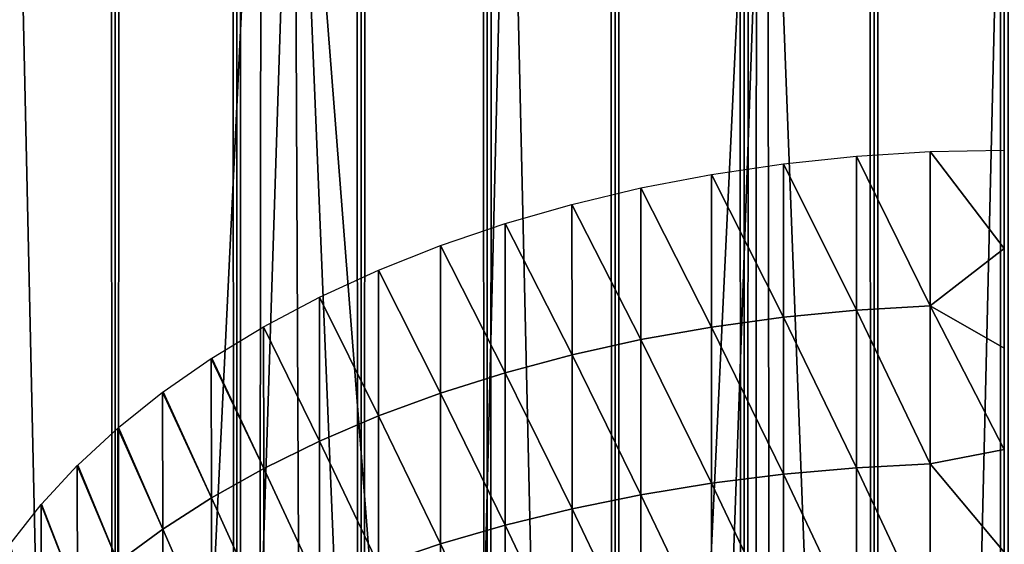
# Model space of a CAD drawing. Header units: millimetres. Extents: x -46 to 46, y -9 to 3208.
# Tile 296 of 401: x -3.18 to 0, y 42.66 to 44.36. Entities that reach past the tile are written whole.
import ezdxf

# ---------------------------------------------------------------- set-up
doc = ezdxf.new("R2010")
doc.units = ezdxf.units.MM
doc.header["$LTSCALE"] = 65.185185
for name, color, linetype in [('18', 7, 'CONTINUOUS'), ('19', 7, 'CONTINUOUS'), ('28', 7, 'CONTINUOUS'), ('30', 7, 'CONTINUOUS'), ('31', 7, 'CONTINUOUS'), ('32', 7, 'CONTINUOUS'), ('33', 7, 'CONTINUOUS')]:
    doc.layers.add(name, color=color, linetype=linetype)

msp = doc.modelspace()

# ---------------------------------------------------------------- linework, layer by layer
at = {"layer": '18', "color": 7, "linetype": 'CONTINUOUS'}
for points in [[(-3.2541, 11.3, 64.7573), (-2.8701, 11.3, 64.9291), (-3.2541, 1111.3, 64.7573), (-3.2541, 11.3, 64.7573)], [(-3.2541, 1111.3, 64.7573), (-2.8701, 11.3, 64.9291), (-2.8701, 1111.3, 64.9291), (-3.2541, 1111.3, 64.7573)], [(-2.8701, 11.3, 51.0709), (-3.2541, 11.3, 51.2427), (-2.8701, 1111.3, 51.0709), (-2.8701, 11.3, 51.0709)], [(-2.8701, 1111.3, 51.0709), (-3.2541, 11.3, 51.2427), (-3.2541, 1111.3, 51.2427), (-2.8701, 1111.3, 51.0709)], [(-2.8701, 11.3, 64.9291), (-2.4771, 11.3, 65.0791), (-2.8701, 1111.3, 64.9291), (-2.8701, 11.3, 64.9291)], [(-2.8701, 1111.3, 64.9291), (-2.4771, 11.3, 65.0791), (-2.4771, 1111.3, 65.0791), (-2.8701, 1111.3, 64.9291)], [(-2.4771, 11.3, 50.9209), (-2.8701, 11.3, 51.0709), (-2.4771, 1111.3, 50.9209), (-2.4771, 11.3, 50.9209)], [(-2.4771, 1111.3, 50.9209), (-2.8701, 11.3, 51.0709), (-2.8701, 1111.3, 51.0709), (-2.4771, 1111.3, 50.9209)], [(-2.4771, 11.3, 65.0791), (-2.0763, 11.3, 65.2069), (-2.4771, 1111.3, 65.0791), (-2.4771, 11.3, 65.0791)], [(-2.4771, 1111.3, 65.0791), (-2.0763, 11.3, 65.2069), (-2.0763, 1111.3, 65.2069), (-2.4771, 1111.3, 65.0791)], [(-2.0763, 11.3, 50.7931), (-2.4771, 11.3, 50.9209), (-2.0763, 1111.3, 50.7931), (-2.0763, 11.3, 50.7931)], [(-2.0763, 1111.3, 50.7931), (-2.4771, 11.3, 50.9209), (-2.4771, 1111.3, 50.9209), (-2.0763, 1111.3, 50.7931)], [(-2.0763, 11.3, 65.2069), (-1.6689, 11.3, 65.312), (-2.0763, 1111.3, 65.2069), (-2.0763, 11.3, 65.2069)], [(-2.0763, 1111.3, 65.2069), (-1.6689, 11.3, 65.312), (-1.6689, 1111.3, 65.312), (-2.0763, 1111.3, 65.2069)], [(-1.6689, 11.3, 50.688), (-2.0763, 11.3, 50.7931), (-1.6689, 1111.3, 50.688), (-1.6689, 11.3, 50.688)], [(-1.6689, 1111.3, 50.688), (-2.0763, 11.3, 50.7931), (-2.0763, 1111.3, 50.7931), (-1.6689, 1111.3, 50.688)], [(-1.6689, 11.3, 65.312), (-1.2563, 11.3, 65.394), (-1.6689, 1111.3, 65.312), (-1.6689, 11.3, 65.312)], [(-1.6689, 1111.3, 65.312), (-1.2563, 11.3, 65.394), (-1.2563, 1111.3, 65.394), (-1.6689, 1111.3, 65.312)], [(-1.2563, 11.3, 50.606), (-1.6689, 11.3, 50.688), (-1.2563, 1111.3, 50.606), (-1.2563, 11.3, 50.606)], [(-1.2563, 1111.3, 50.606), (-1.6689, 11.3, 50.688), (-1.6689, 1111.3, 50.688), (-1.2563, 1111.3, 50.606)], [(-1.2563, 11.3, 65.394), (-0.8397, 11.3, 65.4528), (-1.2563, 1111.3, 65.394), (-1.2563, 11.3, 65.394)], [(-1.2563, 1111.3, 65.394), (-0.8397, 11.3, 65.4528), (-0.8397, 1111.3, 65.4528), (-1.2563, 1111.3, 65.394)], [(-0.8397, 11.3, 50.5472), (-1.2563, 11.3, 50.606), (-0.8397, 1111.3, 50.5472), (-0.8397, 11.3, 50.5472)], [(-0.8397, 1111.3, 50.5472), (-1.2563, 11.3, 50.606), (-1.2563, 1111.3, 50.606), (-0.8397, 1111.3, 50.5472)], [(-0.8397, 11.3, 65.4528), (-0.4205, 11.3, 65.4882), (-0.8397, 1111.3, 65.4528), (-0.8397, 11.3, 65.4528)], [(-0.8397, 1111.3, 65.4528), (-0.4205, 11.3, 65.4882), (-0.4205, 1111.3, 65.4882), (-0.8397, 1111.3, 65.4528)], [(-0.4205, 11.3, 50.5118), (-0.8397, 11.3, 50.5472), (-0.4205, 1111.3, 50.5118), (-0.4205, 11.3, 50.5118)], [(-0.4205, 1111.3, 50.5118), (-0.8397, 11.3, 50.5472), (-0.8397, 1111.3, 50.5472), (-0.4205, 1111.3, 50.5118)], [(0, 11.3, 65.5), (0, 1111.3, 65.5), (-0.4205, 1111.3, 65.4882), (0, 11.3, 65.5)], [(-0.4205, 11.3, 65.4882), (0, 11.3, 65.5), (-0.4205, 1111.3, 65.4882), (-0.4205, 11.3, 65.4882)], [(0, 11.3, 50.5), (-0.4205, 11.3, 50.5118), (0, 1111.3, 50.5), (0, 11.3, 50.5)], [(0, 1111.3, 50.5), (-0.4205, 11.3, 50.5118), (-0.4205, 1111.3, 50.5118), (0, 1111.3, 50.5)]]:
    msp.add_3dface(points, dxfattribs=at)
at = {"layer": '19', "color": 7, "linetype": 'CONTINUOUS'}
for points in [[(0, 1111.3, 65.5), (0, 11.3, 65.5), (0.4205, 11.3, 65.4882), (0, 1111.3, 65.5)], [(0, 1111.3, 65.5), (0.4205, 11.3, 65.4882), (0.4205, 1111.3, 65.4882), (0, 1111.3, 65.5)], [(0, 11.3, 50.5), (0, 1111.3, 50.5), (0.4205, 1111.3, 50.5118), (0, 11.3, 50.5)], [(0.4205, 11.3, 50.5118), (0, 11.3, 50.5), (0.4205, 1111.3, 50.5118), (0.4205, 11.3, 50.5118)]]:
    msp.add_3dface(points, dxfattribs=at)
at = {"layer": '28', "color": 7, "linetype": 'CONTINUOUS'}
for points in [[(-0.2388, 43.9327, 55.6195), (-0.2388, 43.4344, 55.2618), (-0.4768, 43.9179, 55.639), (-0.2388, 43.9327, 55.6195)], [(0, 43.9376, 55.613), (0, 43.6201, 55.3804), (-0.2388, 43.9327, 55.6195), (0, 43.9376, 55.613)], [(-0.2388, 43.9327, 55.6195), (0, 43.6201, 55.3804), (-0.2388, 43.4344, 55.2618), (-0.2388, 43.9327, 55.6195)], [(-0.7126, 43.8933, 55.6714), (-0.7125, 43.3979, 55.3157), (-0.945, 43.859, 55.7165), (-0.7126, 43.8933, 55.6714)], [(-0.4768, 43.9179, 55.639), (-0.4768, 43.4207, 55.282), (-0.7126, 43.8933, 55.6714), (-0.4768, 43.9179, 55.639)], [(-0.7126, 43.8933, 55.6714), (-0.4768, 43.4207, 55.282), (-0.7125, 43.3979, 55.3157), (-0.7126, 43.8933, 55.6714)], [(-0.4768, 43.9179, 55.639), (-0.2388, 43.4344, 55.2618), (-0.4768, 43.4207, 55.282), (-0.4768, 43.9179, 55.639)], [(-0.945, 43.859, 55.7165), (-0.9449, 43.366, 55.3626), (-1.173, 43.8152, 55.7742), (-0.945, 43.859, 55.7165)], [(-0.945, 43.859, 55.7165), (-0.7125, 43.3979, 55.3157), (-0.9449, 43.366, 55.3626), (-0.945, 43.859, 55.7165)], [(-1.173, 43.8152, 55.7742), (-1.1729, 43.3254, 55.4225), (-1.3955, 43.762, 55.8441), (-1.173, 43.8152, 55.7742)], [(-1.173, 43.8152, 55.7742), (-0.9449, 43.366, 55.3626), (-1.1729, 43.3254, 55.4225), (-1.173, 43.8152, 55.7742)], [(-1.3955, 43.762, 55.8441), (-1.3954, 43.2761, 55.4952), (-1.6115, 43.6998, 55.926), (-1.3955, 43.762, 55.8441)], [(-1.3955, 43.762, 55.8441), (-1.1729, 43.3254, 55.4225), (-1.3954, 43.2761, 55.4952), (-1.3955, 43.762, 55.8441)], [(-1.6115, 43.6998, 55.926), (-1.6114, 43.2184, 55.5803), (-1.82, 43.6288, 56.0194), (-1.6115, 43.6998, 55.926)], [(-1.6115, 43.6998, 55.926), (-1.3954, 43.2761, 55.4952), (-1.6114, 43.2184, 55.5803), (-1.6115, 43.6998, 55.926)], [(-1.82, 43.6288, 56.0194), (-1.8198, 43.1526, 55.6774), (-2.0199, 43.5494, 56.124), (-1.82, 43.6288, 56.0194)], [(-1.82, 43.6288, 56.0194), (-1.6114, 43.2184, 55.5803), (-1.8198, 43.1526, 55.6774), (-1.82, 43.6288, 56.0194)], [(0, 43.6201, 55.3804), (0, 43.2975, 55.1607), (-0.2388, 43.4344, 55.2618), (0, 43.6201, 55.3804)], [(-2.0199, 43.5494, 56.124), (-2.0198, 43.0789, 55.7861), (-2.2105, 43.4619, 56.2391), (-2.0199, 43.5494, 56.124)], [(-2.0199, 43.5494, 56.124), (-1.8198, 43.1526, 55.6774), (-2.0198, 43.0789, 55.7861), (-2.0199, 43.5494, 56.124)], [(-2.2105, 43.4619, 56.2391), (-2.2103, 42.9977, 55.9058), (-2.3907, 43.3667, 56.3644), (-2.2105, 43.4619, 56.2391)], [(-2.2105, 43.4619, 56.2391), (-2.0198, 43.0789, 55.7861), (-2.2103, 42.9977, 55.9058), (-2.2105, 43.4619, 56.2391)], [(-0.4768, 43.4207, 55.282), (-0.4767, 42.9116, 54.9567), (-0.7125, 43.3979, 55.3157), (-0.4768, 43.4207, 55.282)], [(-0.2388, 43.4344, 55.2618), (-0.2388, 42.9242, 54.9358), (-0.4768, 43.4207, 55.282), (-0.2388, 43.4344, 55.2618)], [(-0.4768, 43.4207, 55.282), (-0.2388, 42.9242, 54.9358), (-0.4767, 42.9116, 54.9567), (-0.4768, 43.4207, 55.282)], [(0, 43.2975, 55.1607), (0, 42.9702, 54.954), (-0.2388, 43.4344, 55.2618), (0, 43.2975, 55.1607)], [(-0.2388, 43.4344, 55.2618), (0, 42.9702, 54.954), (-0.2388, 42.9242, 54.9358), (-0.2388, 43.4344, 55.2618)], [(-0.7125, 43.3979, 55.3157), (-0.7124, 42.8907, 54.9916), (-0.9449, 43.366, 55.3626), (-0.7125, 43.3979, 55.3157)], [(-0.7125, 43.3979, 55.3157), (-0.4767, 42.9116, 54.9567), (-0.7124, 42.8907, 54.9916), (-0.7125, 43.3979, 55.3157)], [(-2.3907, 43.3667, 56.3644), (-2.3905, 42.9094, 56.0361), (-2.5579, 43.2654, 56.4977), (-2.3907, 43.3667, 56.3644)], [(-2.3907, 43.3667, 56.3644), (-2.2103, 42.9977, 55.9058), (-2.3905, 42.9094, 56.0361), (-2.3907, 43.3667, 56.3644)], [(-0.9449, 43.366, 55.3626), (-0.9448, 42.8614, 55.0402), (-1.1729, 43.3254, 55.4225), (-0.9449, 43.366, 55.3626)], [(-0.9449, 43.366, 55.3626), (-0.7124, 42.8907, 54.9916), (-0.9448, 42.8614, 55.0402), (-0.9449, 43.366, 55.3626)], [(-1.1729, 43.3254, 55.4225), (-1.1728, 42.8241, 55.1022), (-1.3954, 43.2761, 55.4952), (-1.1729, 43.3254, 55.4225)], [(-1.1729, 43.3254, 55.4225), (-0.9448, 42.8614, 55.0402), (-1.1728, 42.8241, 55.1022), (-1.1729, 43.3254, 55.4225)], [(-2.5597, 43.2643, 56.4992), (-2.5595, 42.8144, 56.1762), (-2.715, 43.1564, 56.6411), (-2.5597, 43.2643, 56.4992)], [(-2.5579, 43.2654, 56.4977), (-2.3905, 42.9094, 56.0361), (-2.5597, 43.2643, 56.4992), (-2.5579, 43.2654, 56.4977)], [(-2.5597, 43.2643, 56.4992), (-2.3905, 42.9094, 56.0361), (-2.5595, 42.8144, 56.1762), (-2.5597, 43.2643, 56.4992)], [(-1.3954, 43.2761, 55.4952), (-1.3953, 42.7788, 55.1775), (-1.6114, 43.2184, 55.5803), (-1.3954, 43.2761, 55.4952)], [(-1.3954, 43.2761, 55.4952), (-1.1728, 42.8241, 55.1022), (-1.3953, 42.7788, 55.1775), (-1.3954, 43.2761, 55.4952)], [(-1.6114, 43.2184, 55.5803), (-1.6112, 42.7258, 55.2656), (-1.8198, 43.1526, 55.6774), (-1.6114, 43.2184, 55.5803)], [(-1.6114, 43.2184, 55.5803), (-1.3953, 42.7788, 55.1775), (-1.6112, 42.7258, 55.2656), (-1.6114, 43.2184, 55.5803)], [(-2.7168, 43.1551, 56.6429), (-2.7166, 42.7131, 56.3255), (-2.8594, 43.0412, 56.7927), (-2.7168, 43.1551, 56.6429)], [(-2.715, 43.1564, 56.6411), (-2.5595, 42.8144, 56.1762), (-2.7168, 43.1551, 56.6429), (-2.715, 43.1564, 56.6411)], [(-2.7168, 43.1551, 56.6429), (-2.5595, 42.8144, 56.1762), (-2.7166, 42.7131, 56.3255), (-2.7168, 43.1551, 56.6429)], [(-1.8198, 43.1526, 55.6774), (-1.8197, 42.6653, 55.3661), (-2.0198, 43.0789, 55.7861), (-1.8198, 43.1526, 55.6774)], [(-1.8198, 43.1526, 55.6774), (-1.6112, 42.7258, 55.2656), (-1.8197, 42.6653, 55.3661), (-1.8198, 43.1526, 55.6774)], [(-2.0198, 43.0789, 55.7861), (-2.0196, 42.5977, 55.4786), (-2.2103, 42.9977, 55.9058), (-2.0198, 43.0789, 55.7861)], [(-2.0198, 43.0789, 55.7861), (-1.8197, 42.6653, 55.3661), (-2.0196, 42.5977, 55.4786), (-2.0198, 43.0789, 55.7861)], [(-2.8612, 43.0397, 56.7947), (-2.8609, 42.6061, 56.4833), (-2.9905, 42.9203, 56.9518), (-2.8612, 43.0397, 56.7947)], [(-2.8594, 43.0412, 56.7927), (-2.7166, 42.7131, 56.3255), (-2.8612, 43.0397, 56.7947), (-2.8594, 43.0412, 56.7927)], [(-2.8612, 43.0397, 56.7947), (-2.7166, 42.7131, 56.3255), (-2.8609, 42.6061, 56.4833), (-2.8612, 43.0397, 56.7947)], [(-2.2103, 42.9977, 55.9058), (-2.2101, 42.5231, 55.6026), (-2.3905, 42.9094, 56.0361), (-2.2103, 42.9977, 55.9058)], [(-2.2103, 42.9977, 55.9058), (-2.0196, 42.5977, 55.4786), (-2.2101, 42.5231, 55.6026), (-2.2103, 42.9977, 55.9058)], [(0, 42.9702, 54.954), (0, 42.6388, 54.7604), (-0.2388, 42.9242, 54.9358), (0, 42.9702, 54.954)], [(-2.9922, 42.9186, 56.9541), (-2.9919, 42.4938, 56.649), (-3.1076, 42.7943, 57.1177), (-2.9922, 42.9186, 56.9541)], [(-2.9905, 42.9203, 56.9518), (-2.8609, 42.6061, 56.4833), (-2.9922, 42.9186, 56.9541), (-2.9905, 42.9203, 56.9518)], [(-2.9922, 42.9186, 56.9541), (-2.8609, 42.6061, 56.4833), (-2.9919, 42.4938, 56.649), (-2.9922, 42.9186, 56.9541)], [(-2.3905, 42.9094, 56.0361), (-2.3903, 42.442, 55.7374), (-2.5595, 42.8144, 56.1762), (-2.3905, 42.9094, 56.0361)], [(-2.3905, 42.9094, 56.0361), (-2.2101, 42.5231, 55.6026), (-2.3903, 42.442, 55.7374), (-2.3905, 42.9094, 56.0361)], [(-0.4767, 42.9116, 54.9567), (-0.4768, 42.3928, 54.6633), (-0.7124, 42.8907, 54.9916), (-0.4767, 42.9116, 54.9567)], [(-0.4767, 42.9116, 54.9567), (-0.2388, 42.4043, 54.6417), (-0.4768, 42.3928, 54.6633), (-0.4767, 42.9116, 54.9567)], [(-0.2388, 42.9242, 54.9358), (-0.2388, 42.4043, 54.6417), (-0.4767, 42.9116, 54.9567), (-0.2388, 42.9242, 54.9358)], [(-0.2388, 42.9242, 54.9358), (0, 42.6388, 54.7604), (-0.2388, 42.4043, 54.6417), (-0.2388, 42.9242, 54.9358)], [(-0.7124, 42.8907, 54.9916), (-0.7125, 42.3738, 54.6992), (-0.9448, 42.8614, 55.0402), (-0.7124, 42.8907, 54.9916)], [(-0.7124, 42.8907, 54.9916), (-0.4768, 42.3928, 54.6633), (-0.7125, 42.3738, 54.6992), (-0.7124, 42.8907, 54.9916)], [(-0.9448, 42.8614, 55.0402), (-0.9449, 42.3472, 54.7493), (-1.1728, 42.8241, 55.1022), (-0.9448, 42.8614, 55.0402)], [(-0.9448, 42.8614, 55.0402), (-0.7125, 42.3738, 54.6992), (-0.9449, 42.3472, 54.7493), (-0.9448, 42.8614, 55.0402)], [(-2.5595, 42.8144, 56.1762), (-2.5593, 42.3547, 55.8824), (-2.7166, 42.7131, 56.3255), (-2.5595, 42.8144, 56.1762)], [(-2.5595, 42.8144, 56.1762), (-2.3903, 42.442, 55.7374), (-2.5593, 42.3547, 55.8824), (-2.5595, 42.8144, 56.1762)], [(-1.1728, 42.8241, 55.1022), (-1.1729, 42.3133, 54.8133), (-1.3953, 42.7788, 55.1775), (-1.1728, 42.8241, 55.1022)], [(-1.1728, 42.8241, 55.1022), (-0.9449, 42.3472, 54.7493), (-1.1729, 42.3133, 54.8133), (-1.1728, 42.8241, 55.1022)], [(-3.1092, 42.7924, 57.1202), (-3.109, 42.3767, 56.8217), (-3.2102, 42.6637, 57.2895), (-3.1092, 42.7924, 57.1202)], [(-3.1076, 42.7943, 57.1177), (-2.9919, 42.4938, 56.649), (-3.1092, 42.7924, 57.1202), (-3.1076, 42.7943, 57.1177)], [(-3.1092, 42.7924, 57.1202), (-2.9919, 42.4938, 56.649), (-3.109, 42.3767, 56.8217), (-3.1092, 42.7924, 57.1202)], [(-1.3953, 42.7788, 55.1775), (-1.3954, 42.2721, 54.8909), (-1.6112, 42.7258, 55.2656), (-1.3953, 42.7788, 55.1775)], [(-1.3953, 42.7788, 55.1775), (-1.1729, 42.3133, 54.8133), (-1.3954, 42.2721, 54.8909), (-1.3953, 42.7788, 55.1775)], [(-1.6112, 42.7258, 55.2656), (-1.6113, 42.224, 54.9817), (-1.8197, 42.6653, 55.3661), (-1.6112, 42.7258, 55.2656)], [(-1.6112, 42.7258, 55.2656), (-1.3954, 42.2721, 54.8909), (-1.6113, 42.224, 54.9817), (-1.6112, 42.7258, 55.2656)], [(-2.7166, 42.7131, 56.3255), (-2.7164, 42.2617, 56.037), (-2.8609, 42.6061, 56.4833), (-2.7166, 42.7131, 56.3255)], [(-2.7166, 42.7131, 56.3255), (-2.5593, 42.3547, 55.8824), (-2.7164, 42.2617, 56.037), (-2.7166, 42.7131, 56.3255)], [(-1.8197, 42.6653, 55.3661), (-1.8198, 42.169, 55.0854), (-2.0196, 42.5977, 55.4786), (-1.8197, 42.6653, 55.3661)], [(-1.8197, 42.6653, 55.3661), (-1.6113, 42.224, 54.9817), (-1.8198, 42.169, 55.0854), (-1.8197, 42.6653, 55.3661)]]:
    msp.add_3dface(points, dxfattribs=at)
at = {"layer": '30', "color": 7, "linetype": 'CONTINUOUS'}
for points in [[(-3.1963, 45.7105, -43.6711), (-2.3982, 45.7105, -43.7222), (-4.0559, 11.3105, -44.806), (-3.1963, 45.7105, -43.6711)], [(-4.0559, 11.3105, -44.806), (-2.3982, 45.7105, -43.7222), (-2.4357, 11.3105, -44.9232), (-4.0559, 11.3105, -44.806)], [(-1.5992, 45.7105, -43.7587), (-0.7997, 45.7105, -43.7806), (-2.4357, 11.3105, -44.9232), (-1.5992, 45.7105, -43.7587)], [(-2.4357, 11.3105, -44.9232), (-0.7997, 45.7105, -43.7806), (-0.8122, 11.3105, -44.9818), (-2.4357, 11.3105, -44.9232)], [(-2.3982, 45.7105, -43.7222), (-1.5992, 45.7105, -43.7587), (-2.4357, 11.3105, -44.9232), (-2.3982, 45.7105, -43.7222)], [(-0.7997, 45.7105, -43.7806), (0, 45.7105, -43.7879), (-0.8122, 11.3105, -44.9818), (-0.7997, 45.7105, -43.7806)], [(-0.8122, 11.3105, -44.9818), (0, 45.7105, -43.7879), (0.8122, 11.3105, -44.9818), (-0.8122, 11.3105, -44.9818)], [(0, 45.7105, -43.7879), (0.7997, 45.7105, -43.7806), (0.8122, 11.3105, -44.9818), (0, 45.7105, -43.7879)]]:
    msp.add_3dface(points, dxfattribs=at)
at = {"layer": '31', "color": 7, "linetype": 'CONTINUOUS'}
for points in [[(-2.4357, 11.3105, 44.9232), (-3.1963, 45.7105, 43.6711), (-4.0559, 11.3105, 44.806), (-2.4357, 11.3105, 44.9232)], [(-2.3982, 45.7105, 43.7222), (-3.1963, 45.7105, 43.6711), (-2.4357, 11.3105, 44.9232), (-2.3982, 45.7105, 43.7222)], [(-1.5992, 45.7105, 43.7587), (-2.3982, 45.7105, 43.7222), (-2.4357, 11.3105, 44.9232), (-1.5992, 45.7105, 43.7587)], [(-0.8122, 11.3105, 44.9818), (-1.5992, 45.7105, 43.7587), (-2.4357, 11.3105, 44.9232), (-0.8122, 11.3105, 44.9818)], [(-0.7997, 45.7105, 43.7806), (-1.5992, 45.7105, 43.7587), (-0.8122, 11.3105, 44.9818), (-0.7997, 45.7105, 43.7806)], [(0, 45.7105, 43.7879), (-0.7997, 45.7105, 43.7806), (-0.8122, 11.3105, 44.9818), (0, 45.7105, 43.7879)], [(0.8122, 11.3105, 44.9818), (0, 45.7105, 43.7879), (-0.8122, 11.3105, 44.9818), (0.8122, 11.3105, 44.9818)]]:
    msp.add_3dface(points, dxfattribs=at)
at = {"layer": '32', "color": 7, "linetype": 'CONTINUOUS'}
for points in [[(-2.2927, 45.7314, -41.3128), (-3.8177, 45.7314, -41.1999), (-2.2023, 25.7686, -39.2164), (-2.2927, 45.7314, -41.3128)], [(-2.2023, 25.7686, -39.2164), (-3.8177, 45.7314, -41.1999), (-2.9353, 25.7686, -39.1684), (-2.2023, 25.7686, -39.2164)], [(-2.9353, 25.7686, -39.1684), (-3.8177, 45.7314, -41.1999), (-3.6672, 25.7686, -39.1067), (-2.9353, 25.7686, -39.1684)], [(-0.7646, 45.7314, -41.3693), (-2.2927, 45.7314, -41.3128), (-0.7345, 25.7686, -39.2714), (-0.7646, 45.7314, -41.3693)], [(-0.7345, 25.7686, -39.2714), (-2.2927, 45.7314, -41.3128), (-1.4687, 25.7686, -39.2508), (-0.7345, 25.7686, -39.2714)], [(-1.4687, 25.7686, -39.2508), (-2.2927, 45.7314, -41.3128), (-2.2023, 25.7686, -39.2164), (-1.4687, 25.7686, -39.2508)], [(0.7646, 45.7314, -41.3693), (-0.7646, 45.7314, -41.3693), (0, 25.7686, -39.2782), (0.7646, 45.7314, -41.3693)], [(0, 25.7686, -39.2782), (-0.7646, 45.7314, -41.3693), (-0.7345, 25.7686, -39.2714), (0, 25.7686, -39.2782)], [(0.7345, 25.7686, -39.2714), (0.7646, 45.7314, -41.3693), (0, 25.7686, -39.2782), (0.7345, 25.7686, -39.2714)]]:
    msp.add_3dface(points, dxfattribs=at)
at = {"layer": '33', "color": 7, "linetype": 'CONTINUOUS'}
for points in [[(-3.8177, 45.7314, 41.1999), (-2.2927, 45.7314, 41.3128), (-2.9353, 25.7686, 39.1684), (-3.8177, 45.7314, 41.1999)], [(-3.6672, 25.7686, 39.1067), (-3.8177, 45.7314, 41.1999), (-2.9353, 25.7686, 39.1684), (-3.6672, 25.7686, 39.1067)], [(-2.9353, 25.7686, 39.1684), (-2.2927, 45.7314, 41.3128), (-2.2023, 25.7686, 39.2164), (-2.9353, 25.7686, 39.1684)], [(-2.2927, 45.7314, 41.3128), (-0.7646, 45.7314, 41.3693), (-1.4687, 25.7686, 39.2508), (-2.2927, 45.7314, 41.3128)], [(-2.2023, 25.7686, 39.2164), (-2.2927, 45.7314, 41.3128), (-1.4687, 25.7686, 39.2508), (-2.2023, 25.7686, 39.2164)], [(-1.4687, 25.7686, 39.2508), (-0.7646, 45.7314, 41.3693), (-0.7345, 25.7686, 39.2714), (-1.4687, 25.7686, 39.2508)], [(-0.7646, 45.7314, 41.3693), (0.7646, 45.7314, 41.3693), (0, 25.7686, 39.2782), (-0.7646, 45.7314, 41.3693)], [(-0.7345, 25.7686, 39.2714), (-0.7646, 45.7314, 41.3693), (0, 25.7686, 39.2782), (-0.7345, 25.7686, 39.2714)]]:
    msp.add_3dface(points, dxfattribs=at)

doc.saveas('drawing.dxf')
